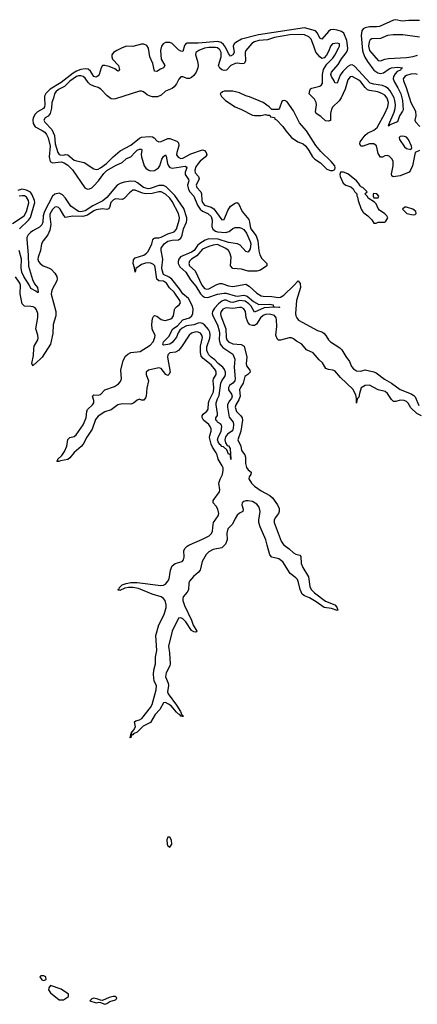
# Model space of a CAD drawing. Header units: inches. Extents: x 2106670 to 2322961, y 36024 to 224899.
# Tile 265 of 281: x 2255007 to 2258669, y 215777 to 224833. Entities that reach past the tile are written whole.
import ezdxf

# ---------------------------------------------------------------- set-up
doc = ezdxf.new("R2010")
doc.units = ezdxf.units.IN
doc.header["$MEASUREMENT"] = 0
doc.layers.add('C2251', color=7, linetype='Continuous')
doc.layers.add('C2252', color=7, linetype='Continuous')

msp = doc.modelspace()

# ---------------------------------------------------------------- linework, layer by layer
at = {"layer": 'C2251', "color": 5, "elevation": 40}
for points in [[(2256894.1, 220000), (2256870, 219975.6), (2256790, 219958.9), (2256750, 219937.7), (2256724.4, 219915.6), (2256687.3, 219850), (2256669.7, 219770), (2256652, 219748), (2256607.8, 219712.2), (2256572.2, 219670), (2256564.4, 219650), (2256560.9, 219590), (2256550.9, 219569.1), (2256514.1, 219525.9), (2256508.8, 219510), (2256510.9, 219490), (2256524.9, 219444.9), (2256588.8, 219310), (2256603.3, 219263.3), (2256638, 219210), (2256636.9, 219203.1), (2256630, 219198.9), (2256610, 219203), (2256590, 219215.9), (2256535.8, 219295.8), (2256510, 219322.6), (2256490, 219332.8), (2256470, 219328.4), (2256412, 219210), (2256378.1, 219070), (2256387.6, 219010), (2256393.9, 218910), (2256391, 218890), (2256355.4, 218824.6), (2256348.7, 218790), (2256374.7, 218730), (2256377.3, 218710), (2256369.2, 218650), (2256374, 218634), (2256451.2, 218530), (2256488.9, 218470), (2256500.6, 218440.6), (2256510, 218433), (2256510, 218422), (2256507.3, 218427.3), (2256490, 218428.4), (2256482.5, 218442.5), (2256470, 218447.1), (2256450, 218465.4), (2256401.1, 218521.1), (2256379, 218539), (2256350, 218553.7), (2256330.7, 218549.3), (2256296.4, 218490), (2256256, 218444), (2256210.8, 218369.2), (2256144.6, 218335.4), (2256090, 218279.3), (2256055.9, 218264.1), (2256050, 218257), (2256042, 218258), (2256033.4, 218246.6), (2256030, 218226.6), (2256022, 218230), (2256026.3, 218233.7), (2256030, 218261), (2256037.2, 218262.8), (2256035.1, 218270), (2256059.4, 218300.6), (2256072.2, 218327.8), (2256065.5, 218374.5), (2256077, 218383), (2256110, 218392.7), (2256132.9, 218407.1), (2256212.4, 218507.6), (2256225.6, 218534.4), (2256263.1, 218670), (2256265.7, 218710), (2256246.1, 218750), (2256238.9, 218810), (2256243.7, 218850), (2256258.8, 218910), (2256258.9, 218970), (2256269, 219031), (2256262.1, 219170), (2256290, 219268.1), (2256337.4, 219362.6), (2256354.7, 219425.3), (2256357.1, 219450), (2256347, 219490), (2256330.8, 219510.8), (2256310, 219524.8), (2256227.9, 219550), (2256101, 219601), (2256050, 219609.9), (2256010.5, 219609.5), (2255975.9, 219604), (2255930, 219584.5), (2255909.7, 219590), (2255922.8, 219597.2), (2255926.2, 219610), (2255950, 219634), (2255988.8, 219648.8), (2256030, 219655.4), (2256090, 219657), (2256307.8, 219627.8), (2256330, 219631.3), (2256350, 219642.5), (2256371.6, 219668.4), (2256382.7, 219690), (2256395.5, 219770), (2256411.1, 219808.9), (2256440.3, 219830), (2256502.9, 219850), (2256515.3, 219864.7), (2256520.5, 219890), (2256519.4, 219950), (2256530, 219972.5), (2256548.9, 219991.1), (2256564.1, 220000)], [(2257442.5, 220000), (2257490, 219967.4), (2257530, 219930.6), (2257550, 219916.8), (2257586.6, 219906.6), (2257597, 219897), (2257600.1, 219830), (2257615.6, 219795.6), (2257666.8, 219710), (2257680.3, 219620.3), (2257692.1, 219592.1), (2257721.9, 219561.9), (2257824.6, 219484.6), (2257910.2, 219450), (2257926.4, 219430), (2257937.3, 219402.7), (2257930, 219399), (2257877.5, 219417.5), (2257810, 219425.6), (2257738.1, 219478.1), (2257675.6, 219515.6), (2257630, 219533), (2257610, 219550), (2257590, 219592.4), (2257576.2, 219656.2), (2257564.2, 219684.2), (2257550, 219700.8), (2257499.2, 219739.2), (2257430, 219847.8), (2257392.9, 219872.9), (2257330, 219888.4), (2257310.9, 219910.9), (2257287.2, 220000)]]:
    msp.add_lwpolyline(points, dxfattribs=at)
at = {"layer": 'C2251', "color": 5, "elevation": 60}
for points in [[(2256390, 217314), (2256370, 217313.2), (2256362, 217290), (2256365.7, 217250), (2256370, 217236), (2256390, 217223.8), (2256407, 217250), (2256406.3, 217286.3)], [(2255230, 216039.3), (2255200.7, 216039.3), (2255191.3, 216030), (2255210, 216002.8), (2255230, 215994.8), (2255250, 216004.7), (2255248.7, 216030)], [(2255290, 215949.2), (2255274, 215930), (2255272.7, 215910), (2255290, 215883.8), (2255370, 215818), (2255410, 215818.8), (2255455.3, 215850), (2255455.3, 215870), (2255390, 215915.1)], [(2255868.4, 215848.4), (2255830, 215839), (2255770, 215813.2), (2255750, 215814), (2255725.6, 215825.6), (2255690, 215832.3), (2255671.1, 215828.9), (2255652, 215810), (2255710, 215790.8), (2255736.9, 215796.9), (2255750, 215794), (2255790, 215777.3), (2255810, 215783.8), (2255838, 215802), (2255890, 215818), (2255902, 215830), (2255899, 215839), (2255890, 215848)]]:
    msp.add_lwpolyline(points, close=True, dxfattribs=at)
at = {"layer": 'C2252', "color": 5}
for points, elevation in [([(2258690, 224824.5), (2258590, 224825.8), (2258530, 224818.3), (2258470, 224832.8), (2258450, 224828.8), (2258320.4, 224770), (2258294, 224766), (2258230, 224767.1), (2258190, 224758.2), (2258171.1, 224748.9), (2258157.8, 224730), (2258153, 224687), (2258164, 224550), (2258169.3, 224529.3), (2258186.9, 224486.9), (2258209, 224449), (2258269.2, 224369.2), (2258305.3, 224345.3), (2258330, 224339.1), (2258356.2, 224343.8), (2258410, 224381.8), (2258430, 224391), (2258490, 224397), (2258533.4, 224390), (2258519, 224381), (2258512.8, 224370), (2258484.7, 224355.3), (2258463.9, 224336.1), (2258449.7, 224310.3), (2258447.2, 224290), (2258457.7, 224257.7), (2258490, 224206.8), (2258516.1, 224150), (2258531.2, 224090), (2258537.4, 224002.6), (2258533.5, 223990), (2258503.7, 223950), (2258487.7, 223892.3), (2258415.1, 223864.9), (2258410, 223853.2), (2258403.5, 223863.5), (2258405.3, 223870), (2258456.8, 223983.2), (2258464.9, 224015.1), (2258466.8, 224050), (2258462.9, 224090), (2258454.9, 224114.9), (2258419.3, 224179.3), (2258399.6, 224199.6), (2258376.7, 224216.7), (2258350, 224228.4), (2258270, 224238.5), (2258235.7, 224250), (2258090, 224405), (2258070, 224417.6), (2258050, 224415.5), (2258030, 224402.9), (2257984.6, 224355.4), (2257958.8, 224321.2), (2257930, 224249.6), (2257910, 224252), (2257904.2, 224270), (2257877.3, 224310), (2257873.4, 224330), (2257878.9, 224350), (2257939.1, 224420.9), (2257970, 224472.4), (2258013.3, 224526.7), (2258025.7, 224550), (2258029.9, 224570), (2258020.2, 224640.2), (2257991.1, 224710), (2257970, 224723.5), (2257930, 224736.1), (2257897.5, 224742.5), (2257870, 224738.6), (2257850, 224724.6), (2257790, 224652.8), (2257770, 224663.8), (2257748.3, 224708.3), (2257729.9, 224729.9), (2257630, 224759.3), (2257206, 224694), (2257050, 224653.2), (2256996.6, 224623.4), (2256982.2, 224610), (2256974.3, 224590), (2256981.8, 224530), (2256971.4, 224510), (2256950, 224498.2), (2256930, 224521), (2256901.6, 224581.6), (2256884.3, 224604.3), (2256862.5, 224622.5), (2256833.1, 224633.1), (2256650, 224618.2), (2256550, 224616), (2256533, 224607), (2256524.7, 224595.3), (2256510, 224539.1), (2256490, 224542.2), (2256470, 224555.7), (2256410, 224612.6), (2256390, 224622.4), (2256350, 224621.8), (2256328.5, 224611.5), (2256312, 224590), (2256305.2, 224550), (2256310.4, 224470.4), (2256342.3, 224410), (2256330.4, 224390), (2256302.4, 224377.6), (2256270, 224355.3), (2256250, 224360.5), (2256234.5, 224430), (2256206.6, 224490), (2256194.4, 224570), (2256176.6, 224596.6), (2256150, 224607), (2256130, 224608.2), (2256050, 224586.5), (2255990, 224588.3), (2255950, 224574.9), (2255902.9, 224550), (2255871.6, 224530), (2255855.7, 224510), (2255854.4, 224490), (2255862.7, 224470), (2255916.6, 224410), (2255924.9, 224375.1), (2255917.4, 224362.6), (2255910, 224360.8), (2255881.8, 224381.8), (2255830, 224403.7), (2255790, 224412.6), (2255770, 224410.4), (2255756.8, 224390), (2255739.4, 224330), (2255730, 224315.9), (2255710, 224304.4), (2255690, 224311.1), (2255657.9, 224358), (2255636.3, 224376.3), (2255610, 224380.6), (2255570, 224373.4), (2255530, 224358.9), (2255499.7, 224340.3), (2255390, 224254.4), (2255286.9, 224193.1), (2255247.4, 224152.6), (2255236.6, 224130), (2255234.3, 224110), (2255239.6, 224050), (2255236.1, 224030), (2255224.8, 224015.2), (2255170, 223984.6), (2255150, 223964), (2255132.3, 223930), (2255128, 223910), (2255130, 223876.9), (2255148.9, 223848.9), (2255214.6, 223814.6), (2255237.2, 223797.2), (2255255.4, 223775.4), (2255270, 223747.7), (2255288.7, 223670), (2255277.1, 223570), (2255287.2, 223527.2), (2255310, 223517.6), (2255390, 223524.4), (2255416.6, 223516.6), (2255450, 223495.5), (2255493, 223453.1), (2255607.9, 223287.9), (2255630, 223274.1), (2255650, 223275.7), (2255670, 223285.2), (2255690, 223303.3), (2255733.9, 223350), (2255782.5, 223417.5), (2255810, 223446), (2255890, 223493.2), (2255950, 223518.3), (2255990, 223556.2), (2256030, 223572.9), (2256070, 223615.7), (2256090, 223631.9), (2256110, 223640.8), (2256130, 223641.6), (2256133.4, 223633.4), (2256125.7, 223594.3), (2256127.5, 223570), (2256154.6, 223490), (2256170, 223466.5), (2256190, 223450.9), (2256210, 223443.8), (2256250, 223446.9), (2256286.4, 223470), (2256299.1, 223490), (2256317.1, 223550), (2256330, 223573.5), (2256350, 223591.3), (2256357.5, 223577.5), (2256367.7, 223510), (2256376.4, 223490), (2256390, 223473.6), (2256410, 223467.5), (2256530, 223484.6), (2256540, 223480), (2256546.5, 223470), (2256531.1, 223430), (2256529.5, 223410), (2256562.3, 223362.3), (2256564.9, 223350), (2256553.2, 223310), (2256561.1, 223270), (2256572.8, 223250), (2256610, 223209.5), (2256646, 223126), (2256668.9, 223088.9), (2256690, 223072.9), (2256740.5, 223050), (2256770, 223023.7), (2256780.4, 222990), (2256775.2, 222930), (2256787, 222907), (2256809.4, 222889.4), (2256830, 222880.4), (2256904, 222876), (2256936.5, 222883.5), (2256970, 222911.1), (2256990, 222920.3), (2257030, 222920.1), (2257050, 222916.8), (2257070, 222901.9), (2257095.8, 222870), (2257130, 222793.8), (2257135.5, 222770), (2257130, 222724), (2257110, 222694.5), (2257090, 222702), (2257038.7, 222758.7), (2257012.3, 222772.3), (2256930, 222785), (2256835.3, 222815.3), (2256750, 222815.9), (2256715.8, 222804.2), (2256665.1, 222774.9), (2256644.7, 222755.3), (2256612.4, 222710), (2256590, 222694.1), (2256487.8, 222652.2), (2256471.5, 222630), (2256467.3, 222610), (2256467.8, 222590), (2256481.1, 222561.1), (2256536.7, 222510), (2256581.6, 222441.6), (2256630, 222382.8), (2256672.4, 222312.4), (2256690, 222292.6), (2256710, 222279.5), (2256740.9, 222279.1), (2256829.5, 222310), (2256890, 222317.6), (2256910, 222316.4), (2256990, 222292.6), (2257010, 222290.9), (2257070, 222298.3), (2257101.1, 222290), (2257160.7, 222240.7), (2257210, 222213.6), (2257310, 222215.9), (2257340.5, 222210), (2257341.1, 222201.1), (2257350.5, 222190.5), (2257402, 222190), (2257394.8, 222185.2), (2257349.9, 222189.9), (2257257.3, 222182.7), (2257170, 222144.1), (2257138.1, 222198.1), (2257118.8, 222218.8), (2257082.7, 222242.7), (2257030, 222249.2), (2256970, 222231.7), (2256950, 222234), (2256910, 222251.9), (2256890, 222253.1), (2256870, 222245.6), (2256839.3, 222220.7), (2256800.2, 222179.8), (2256782.9, 222150), (2256780.3, 222130), (2256784.4, 222110), (2256830, 222025.3), (2256845.1, 221970), (2256848.5, 221950), (2256843.4, 221890), (2256852.4, 221850), (2256877.5, 221817.5), (2256970, 221757.4), (2256989, 221710), (2256983.1, 221636.9), (2256992.4, 221530), (2256987.5, 221510), (2256970, 221490.8), (2256940.2, 221470), (2256930.1, 221450), (2256931.5, 221430), (2256957.3, 221390), (2256963.8, 221370), (2256959, 221350), (2256936.5, 221323.5), (2256921.4, 221290), (2256920.9, 221270), (2256936.4, 221176.4), (2256972.4, 221130), (2256976.5, 221110), (2256973.8, 221073.8), (2256970, 221060.9), (2256960.5, 221050), (2256919.5, 221020.5), (2256903.7, 220996.3), (2256896.4, 220970), (2256902, 220942), (2256918, 220918), (2256930, 220912.4), (2256946.8, 220890), (2256950.7, 220789.3), (2256948, 220828), (2256938, 220838), (2256930, 220838), (2256916.2, 220876.2), (2256884.4, 220904.4), (2256870, 220908.3), (2256860.7, 220920.7), (2256850, 220926), (2256836.2, 220950), (2256829.9, 220970), (2256834, 220990), (2256863.5, 221050), (2256867.4, 221090), (2256864.2, 221104.2), (2256855.6, 221115.6), (2256829.7, 221130), (2256823.1, 221143.1), (2256812.7, 221150), (2256814, 221170), (2256828.4, 221191.6), (2256829.8, 221210.2), (2256815, 221290), (2256817.8, 221310), (2256830, 221347.2), (2256845, 221375), (2256860.2, 221490), (2256868.7, 221510), (2256896.8, 221550), (2256903.6, 221570), (2256903.9, 221590), (2256894.8, 221614.8), (2256878.1, 221638.1), (2256834.5, 221670), (2256804, 221704), (2256769.9, 221730), (2256749.1, 221750), (2256738.4, 221770), (2256731.1, 221790), (2256730, 221822.8), (2256757.4, 221902.6), (2256761.2, 221930), (2256757.5, 221957.5), (2256744.6, 221984.6), (2256707.8, 222027.8), (2256690, 222039.9), (2256670, 222044.8), (2256650, 222042.8), (2256610, 222027.9), (2256543.1, 222016.9), (2256503.8, 221996.2), (2256482.6, 221977.3), (2256466.7, 221953.3), (2256450, 221913), (2256410, 221864.5), (2256390, 221849.9), (2256330, 221838), (2256324.6, 221844.6), (2256330, 221870.3), (2256379.4, 221920.6), (2256418.3, 221990), (2256461.7, 222018.4), (2256510, 222072.1), (2256570, 222091.8), (2256591, 222109), (2256600.6, 222130), (2256604.7, 222170), (2256598.3, 222198.3), (2256560.6, 222270), (2256510, 222310.4), (2256478.5, 222358.5), (2256406.7, 222446.7), (2256383.8, 222463.8), (2256332, 222490), (2256318.3, 222530), (2256316.3, 222550), (2256326.2, 222630), (2256309.8, 222710), (2256311, 222730), (2256337.7, 222770), (2256370, 222795), (2256410, 222806), (2256470, 222807.3), (2256490, 222823), (2256502.3, 222850), (2256515.4, 222910), (2256542.1, 222970), (2256546.5, 222990), (2256544.9, 223010), (2256517.3, 223097.3), (2256436.7, 223216.7), (2256356.3, 223296.3), (2256330, 223308.2), (2256290, 223307.8), (2256210, 223279.3), (2256190, 223277.3), (2256145.8, 223290), (2256092.8, 223332.8), (2256070, 223345.4), (2256030, 223347.5), (2255970, 223339.7), (2255932.6, 223327.4), (2255905.5, 223310), (2255810, 223197.6), (2255772.7, 223167.3), (2255679.2, 223120.8), (2255610, 223074), (2255570, 223065.2), (2255548.9, 223070), (2255479.1, 223119.1), (2255429.9, 223190), (2255401.8, 223221.8), (2255370, 223237), (2255330, 223229.3), (2255310, 223208.5), (2255234.1, 223070), (2255223.6, 223030), (2255218.6, 222970), (2255210, 222947.1), (2255190, 222923.9), (2255128.3, 222891.7), (2255105.4, 222874.6), (2255086.3, 222853.7), (2255074.2, 222830), (2255072.3, 222810), (2255086.1, 222670), (2255086.9, 222566.9), (2255123.5, 222443.5), (2255143.9, 222403.9), (2255170.2, 222370), (2255178.4, 222330), (2255176.5, 222323.5), (2255170, 222322.4), (2255155.8, 222335.8), (2255110, 222359.7), (2255095.4, 222395.4), (2255046.1, 222470), (2255026.6, 222510), (2255020.4, 222550), (2255024.1, 222630), (2255002, 222710)], 20), ([(2258690, 223631), (2258648.6, 223611.4), (2258624.3, 223490), (2258607.9, 223450), (2258592.8, 223430), (2258510, 223398.2), (2258469.3, 223389.3), (2258447.9, 223387.9), (2258435.5, 223395.5), (2258431.4, 223411.4), (2258447.7, 223490), (2258448.2, 223528.2), (2258437.9, 223550), (2258410, 223578.5), (2258390, 223584.7), (2258370, 223580.3), (2258350, 223568.2), (2258329.9, 223569.9), (2258310, 223603.6), (2258292.1, 223672.1), (2258270, 223692.3), (2258229.6, 223690.4), (2258169.8, 223669.8), (2258150, 223669.8), (2258139.1, 223690), (2258141.5, 223710), (2258190, 223772), (2258210, 223790.1), (2258270, 223817.3), (2258299.4, 223840.6), (2258371.1, 223970), (2258396.4, 224030), (2258402.7, 224070), (2258392.3, 224110), (2258370, 224137.2), (2258350, 224151.1), (2258306.3, 224170), (2258230, 224181.9), (2258210, 224189.2), (2258190, 224208.4), (2258150, 224261.2), (2258130, 224278), (2258070, 224308.9), (2258050, 224306.2), (2258030, 224280.5), (2258005, 224195), (2257966.8, 224113.2), (2257950, 224086.2), (2257891.3, 224030), (2257879.3, 224010), (2257870.9, 223970), (2257870, 223906), (2257850, 223898.3), (2257823.9, 223903.9), (2257781.6, 223941.6), (2257737.7, 223970), (2257730, 223984.5), (2257740.7, 224050), (2257738.9, 224070), (2257722, 224102), (2257673.7, 224150), (2257678.2, 224181.8), (2257684.6, 224195.4), (2257696.6, 224203.4), (2257770, 224220.5), (2257787.5, 224232.5), (2257794.9, 224250), (2257795.2, 224330), (2257805.4, 224374.6), (2257835.2, 224424.8), (2257890, 224479.1), (2257910, 224507.2), (2257944.2, 224570), (2257953.2, 224590), (2257951.6, 224610), (2257930, 224618.2), (2257888.2, 224610), (2257869.5, 224590), (2257854.4, 224545.6), (2257833.3, 224506.7), (2257810, 224481.3), (2257790, 224476.9), (2257770, 224491.3), (2257734.1, 224534.1), (2257717.4, 224590), (2257690, 224653.3), (2257670, 224674), (2257630, 224692.8), (2257590, 224698.1), (2257494.5, 224694.5), (2257352.3, 224670), (2257290, 224646.4), (2257210, 224642.4), (2257169.6, 224630.4), (2257146.1, 224613.9), (2257090, 224550.9), (2257084.1, 224530), (2257087.9, 224452.1), (2257073.8, 224430), (2257052.4, 224427.6), (2257010, 224433.6), (2256990, 224430.2), (2256952.2, 224410), (2256910.6, 224369.4), (2256890, 224366.5), (2256870, 224372), (2256850, 224385.8), (2256837.3, 224410), (2256861.8, 224490), (2256861.4, 224530), (2256850, 224556.7), (2256830, 224572.8), (2256810, 224578.4), (2256750, 224577.1), (2256708.1, 224570), (2256656.5, 224550), (2256630.2, 224530), (2256625.9, 224510), (2256645.7, 224450), (2256649.5, 224410), (2256647.5, 224390), (2256633.2, 224350), (2256610, 224319.8), (2256590, 224301.6), (2256570, 224291.6), (2256550, 224291.6), (2256510, 224307.7), (2256490, 224307.1), (2256472.9, 224287.1), (2256450, 224242.4), (2256430, 224215.8), (2256410, 224201), (2256350, 224176.9), (2256310, 224138.3), (2256275.4, 224124.6), (2256230, 224124.2), (2256208.9, 224128.9), (2256182.2, 224142.2), (2256148.5, 224168.5), (2256130, 224176.9), (2256110, 224176.3), (2255890, 224104), (2255870, 224102), (2255850, 224106.3), (2255813.5, 224133.5), (2255755.3, 224195.3), (2255729.8, 224209.8), (2255690, 224220.3), (2255656.6, 224236.6), (2255636.1, 224256.1), (2255610, 224296.3), (2255590.8, 224310.8), (2255570, 224316), (2255550, 224315.9), (2255530, 224309.6), (2255470, 224267.8), (2255420.3, 224219.7), (2255365.1, 224190), (2255341, 224170), (2255326.7, 224150), (2255317.7, 224110), (2255302.2, 224070), (2255299.9, 224020.1), (2255288.7, 223971.3), (2255270, 223946), (2255241.6, 223930), (2255230.4, 223910), (2255239.5, 223890), (2255303.2, 223823.2), (2255316.8, 223796.8), (2255326.3, 223766.3), (2255332.6, 223690), (2255356.8, 223610), (2255370, 223593.2), (2255378.4, 223590), (2255410, 223588.3), (2255430, 223592.6), (2255450, 223588.8), (2255510, 223541.7), (2255530, 223533.5), (2255600.9, 223520.9), (2255690, 223460.8), (2255710, 223455.4), (2255730, 223459.5), (2255750, 223470.1), (2255807, 223510), (2255867.6, 223572.4), (2255933.7, 223626.3), (2256030, 223677.3), (2256110, 223744.7), (2256130, 223753.1), (2256198.2, 223758.2), (2256230, 223756), (2256246.8, 223746.8), (2256270, 223719.6), (2256290, 223711), (2256310, 223712.9), (2256370, 223739.4), (2256390, 223739.8), (2256455.5, 223715.5), (2256470, 223700.3), (2256473.5, 223673.5), (2256453.2, 223610), (2256451.8, 223590), (2256467.2, 223567.2), (2256490, 223556.6), (2256510, 223558), (2256582.2, 223597.8), (2256690, 223635.8), (2256710.1, 223630.1), (2256724.2, 223610), (2256731, 223589), (2256717.8, 223570), (2256670, 223532.8), (2256650, 223509.9), (2256630, 223478.3), (2256620.1, 223450), (2256624, 223424), (2256652.5, 223390), (2256658.5, 223370), (2256633.5, 223310), (2256639.8, 223290), (2256676.1, 223250), (2256682.2, 223230), (2256685, 223170), (2256691.9, 223150), (2256710, 223127.8), (2256770, 223107.2), (2256793.7, 223093.7), (2256870, 222991.8), (2256890, 222994.9), (2256922.7, 223077.3), (2256950, 223116.8), (2256990, 223145.3), (2257010, 223150.2), (2257023.5, 223143.5), (2257057.3, 223070), (2257116, 222996), (2257124.4, 222970), (2257128.3, 222930), (2257136.7, 222910), (2257184.9, 222844.9), (2257199.7, 222799.7), (2257208.3, 222708.3), (2257217.2, 222670), (2257236.7, 222636.7), (2257283.9, 222590), (2257283.9, 222570), (2257225.4, 222530), (2257190, 222518.8), (2257110, 222520.8), (2257050, 222537.4), (2256970, 222544), (2256949.2, 222570), (2256954.2, 222650), (2256942, 222690), (2256930.8, 222710), (2256907, 222727), (2256830, 222764.3), (2256790, 222759.9), (2256750, 222747.8), (2256690, 222721.2), (2256638.7, 222661.2), (2256588.5, 222630), (2256570, 222612.2), (2256563.5, 222590), (2256572.3, 222570), (2256622.9, 222522.9), (2256685, 222390), (2256710, 222359.6), (2256730, 222353.7), (2256750, 222358.7), (2256821.4, 222398.6), (2256850, 222407.8), (2256870, 222407.7), (2256930, 222385.5), (2256970, 222379.2), (2257090, 222399.4), (2257121.8, 222381.8), (2257190, 222316.3), (2257230, 222294.3), (2257250, 222289.3), (2257330, 222287.8), (2257390, 222278.5), (2257410, 222280.5), (2257440.9, 222299.1), (2257532.6, 222387.4), (2257570.3, 222430.3), (2257590, 222407.3), (2257594.4, 222370), (2257557.9, 222250), (2257548.6, 222130), (2257550.1, 222110.1), (2257558.2, 222090), (2257576.3, 222070), (2257607.1, 222050), (2257750, 221974), (2257790, 221960.8), (2257808.5, 221948.5), (2257828, 221928), (2257850, 221888.5), (2257868.5, 221870), (2257954.6, 221814.6), (2257975.3, 221795.3), (2258010, 221734.3), (2258043.9, 221690), (2258062.9, 221642.9), (2258080.8, 221620.8), (2258110, 221603), (2258150, 221601), (2258190, 221613.2), (2258270, 221593.5), (2258290, 221584.2), (2258366.1, 221526.1), (2258430.6, 221490.6), (2258510.4, 221430.4), (2258611.3, 221391.3), (2258636.7, 221376.7), (2258650, 221363.6), (2258684.4, 221284.4)], 40), ([(2258688.6, 224671.4), (2258534.5, 224694.5), (2258447.1, 224692.9), (2258393.2, 224686.8), (2258330, 224658.7), (2258250, 224655.7), (2258233.4, 224646.6), (2258224.6, 224630), (2258220.5, 224590), (2258228.1, 224550), (2258310, 224456.1), (2258330, 224454.7), (2258369.3, 224470.7), (2258402.9, 224477.2), (2258570, 224484.6), (2258630, 224493.8), (2258670, 224505.5)], 40), ([(2258672, 224330), (2258650, 224333.9), (2258610, 224331.1), (2258570, 224318.5), (2258553.2, 224310), (2258538.9, 224290), (2258541.2, 224270), (2258567.9, 224207.9), (2258610.7, 224070), (2258651.4, 223990), (2258654, 223950), (2258646.4, 223910), (2258652.2, 223892.2), (2258693.4, 223850)], 40), ([(2256564.1, 220000), (2256570, 220003.4), (2256690, 220054.2), (2256753.1, 220086.9), (2256774.2, 220105.8), (2256783.5, 220130), (2256787.8, 220190), (2256793.4, 220210), (2256834.2, 220270), (2256841.8, 220290), (2256832.5, 220330), (2256817.2, 220357.2), (2256788.8, 220390), (2256787.4, 220410), (2256845.7, 220490), (2256849.5, 220510), (2256842, 220570), (2256852.7, 220607.3), (2256875.6, 220650), (2256881.5, 220690), (2256879.5, 220710), (2256872.3, 220730), (2256835, 220790), (2256826.9, 220830), (2256817.7, 220850), (2256782.5, 220902.5), (2256769.9, 220930), (2256756.3, 220990), (2256756.9, 221010), (2256769.2, 221050), (2256770.3, 221070), (2256762.7, 221090), (2256748.1, 221110), (2256698.5, 221150), (2256686.8, 221173.2), (2256687.1, 221190), (2256695.6, 221204.4), (2256730, 221232.7), (2256742.8, 221250), (2256746.8, 221310), (2256752.3, 221330), (2256791.8, 221410), (2256794.3, 221450), (2256788.6, 221510), (2256793.4, 221530), (2256816, 221570), (2256817.7, 221590), (2256809.9, 221610), (2256770, 221658.2), (2256695.5, 221715.5), (2256679.2, 221739.2), (2256672.1, 221772.1), (2256672.1, 221830), (2256689.9, 221910), (2256684.2, 221930), (2256671.6, 221950), (2256650, 221960.2), (2256630, 221960.6), (2256590, 221949.8), (2256567.1, 221930), (2256496.8, 221823.2), (2256470.1, 221789.9), (2256443.5, 221776.5), (2256390, 221769.8), (2256370, 221750.7), (2256367.1, 221730), (2256391.5, 221590), (2256381.7, 221570), (2256370, 221561.8), (2256353.6, 221570), (2256310, 221626), (2256290, 221630.5), (2256192.1, 221608), (2256171.7, 221590), (2256173.2, 221570), (2256193.1, 221510), (2256177.1, 221442.9), (2256172.9, 221370), (2256166.2, 221353.8), (2256150, 221334.3), (2256130, 221334.3), (2256110, 221342), (2256090, 221332.8), (2256054.8, 221305.2), (2256030, 221297.9), (2255950, 221299.2), (2255910, 221291.4), (2255850, 221243.8), (2255790, 221224.9), (2255730, 221185.6), (2255705.4, 221154.6), (2255674.1, 221065.9), (2255625.8, 220994.2), (2255592.6, 220930), (2255573.1, 220906.9), (2255507.7, 220852.3), (2255470, 220804.2), (2255450, 220786.5), (2255384.1, 220775.9), (2255368.8, 220768.8), (2255348.4, 220770), (2255359.1, 220780.9), (2255359.7, 220790), (2255395.3, 220824.7), (2255419.6, 220860.4), (2255440.2, 220910), (2255450, 220972.7), (2255470, 220989.1), (2255510, 220999.7), (2255526.2, 221013.8), (2255593.1, 221106.9), (2255618.5, 221170), (2255624.4, 221230), (2255632.1, 221247.9), (2255676.1, 221290), (2255690.5, 221310), (2255691.3, 221330), (2255677.6, 221370), (2255682.5, 221377.5), (2255690, 221381.2), (2255730, 221378.3), (2255750, 221384.4), (2255792.4, 221427.6), (2255880.7, 221459.3), (2255917.1, 221482.9), (2255935, 221505), (2255945.6, 221530), (2255939, 221610), (2255961.1, 221698.9), (2255982.2, 221737.8), (2256003, 221757), (2256030, 221772), (2256117.4, 221782.6), (2256210, 221840.1), (2256235.3, 221870), (2256252.8, 221910), (2256254.6, 221930), (2256232.5, 221972.5), (2256228.4, 221990), (2256225.5, 222030), (2256230, 222084.7), (2256238.1, 222101.9), (2256250, 222111), (2256270, 222105.8), (2256310, 222075.3), (2256330, 222068.1), (2256350, 222067.2), (2256398.2, 222081.8), (2256412, 222090), (2256424, 222110), (2256432.9, 222167.1), (2256439.5, 222180.5), (2256450, 222193.5), (2256475.1, 222210), (2256488.9, 222230), (2256482.3, 222250), (2256430, 222327.1), (2256386.7, 222366.7), (2256358.3, 222410), (2256330, 222427.8), (2256290, 222431.7), (2256270, 222446), (2256254.6, 222554.6), (2256250.3, 222570.3), (2256240.2, 222580.2), (2256214.2, 222594.2), (2256190, 222597.4), (2256165.8, 222594.2), (2256130, 222581.5), (2256076.3, 222543.7), (2256070, 222509.7), (2256064.9, 222550), (2256053.1, 222590), (2256055.8, 222624.3), (2256070, 222643.8), (2256150, 222668.4), (2256175.1, 222684.9), (2256190, 222701.1), (2256225.2, 222770), (2256232.8, 222807.2), (2256241, 222819), (2256254.2, 222825.8), (2256290, 222827.9), (2256310, 222834.1), (2256370, 222863.4), (2256430, 222883.1), (2256450, 222906), (2256476.4, 222990), (2256478.2, 223010), (2256470.3, 223050), (2256410, 223160.6), (2256389.1, 223190), (2256350, 223227.5), (2256310, 223249.1), (2256290, 223249.9), (2256226, 223234), (2256170, 223232.2), (2256137.7, 223237.7), (2256070, 223263.5), (2256050, 223264.7), (2256018.7, 223241.3), (2255970, 223188.3), (2255950, 223180.4), (2255890, 223184.8), (2255870, 223174.9), (2255846.9, 223150), (2255834.2, 223105.8), (2255825.6, 223094.4), (2255810, 223087.6), (2255770, 223093.7), (2255710, 223083.5), (2255690, 223076.4), (2255630, 223035.3), (2255590, 223022.6), (2255493.7, 223026.3), (2255430, 223014.3), (2255413.3, 223033.3), (2255378.9, 223090), (2255364.3, 223104.3), (2255350, 223112.5), (2255330, 223108.4), (2255310, 223088.3), (2255285.2, 223045.2), (2255283.7, 223023.7), (2255294.7, 222950), (2255283.5, 222896.5), (2255264.8, 222855.2), (2255222, 222798), (2255208.9, 222771.1), (2255199.2, 222710), (2255176.5, 222650), (2255175.3, 222630), (2255181.5, 222610), (2255195.3, 222590), (2255223.8, 222570), (2255272.1, 222552.1), (2255297.4, 222537.4), (2255330, 222500.3), (2255347.8, 222470), (2255352.1, 222450), (2255348.8, 222430), (2255306.8, 222350), (2255298.9, 222330), (2255297.5, 222310), (2255339.9, 222150), (2255339.1, 222110), (2255314.4, 222030), (2255313, 221947), (2255291.6, 221848.4), (2255215.3, 221730), (2255150, 221667.9), (2255138, 221662), (2255130, 221649.7), (2255120.4, 221660.4), (2255119.7, 221670), (2255134.5, 221745.5), (2255136.4, 221810), (2255141.1, 221830), (2255172.9, 221887.1), (2255175.8, 221904.2), (2255174.2, 221930), (2255155.7, 221990), (2255172.8, 222092.8), (2255174.7, 222130), (2255163.3, 222163.3), (2255150, 222183.2), (2255130, 222192.9), (2255110, 222196.2), (2255050, 222198.8), (2255030, 222219.6), (2255012.7, 222312.7), (2255015, 222390), (2255008.7, 222410), (2254969.4, 222469.4)], 40), ([(2255005.1, 222910), (2255089.6, 222990.4), (2255107, 223013), (2255145, 223150), (2255144.3, 223170), (2255122.2, 223222.2), (2255105.1, 223245.1), (2255070, 223265.8), (2255027.3, 223272.7), (2254990, 223261.8)], 20), ([(2254942.1, 222957.9), (2255047.9, 223030), (2255070, 223067.3), (2255089.9, 223149.9), (2255087.7, 223170), (2255070, 223202), (2255050, 223212.6), (2255030, 223214.2), (2255003.6, 223210)], 40), ([(2258707.6, 221190), (2258663.5, 221210), (2258610, 221263.7), (2258585.4, 221305.4), (2258570, 221320.2), (2258549.2, 221329.2), (2258510, 221333.2), (2258470, 221320.8), (2258450, 221320.7), (2258430, 221339.8), (2258394.3, 221394.3), (2258372.9, 221412.9), (2258308.6, 221428.6), (2258230, 221472.2), (2258190.2, 221469.8), (2258153.4, 221446.6), (2258135.8, 221395.8), (2258130, 221362), (2258118, 221350), (2258110.6, 221329.4), (2258110, 221306), (2258109.1, 221350), (2258102.8, 221382.8), (2258074, 221434), (2257963, 221543), (2257910, 221602.5), (2257890, 221610.9), (2257850, 221615.8), (2257825.9, 221625.9), (2257796, 221676), (2257764.7, 221704.7), (2257710.4, 221770.4), (2257650, 221797), (2257604.9, 221850), (2257555.1, 221875.1), (2257530, 221896.9), (2257510, 221906.4), (2257490, 221906.9), (2257410, 221884.3), (2257390, 221886.3), (2257377.3, 221897.3), (2257367.1, 221930), (2257375.1, 222010), (2257371.5, 222071.5), (2257368.2, 222090), (2257352.9, 222112.9), (2257310, 222125.9), (2257270, 222121.5), (2257250, 222113.6), (2257223.7, 222090), (2257186.6, 222033.4), (2257170, 222021.7), (2257150, 222019.4), (2257127.6, 222027.6), (2257108, 222050), (2257093.4, 222093.5), (2257085.2, 222150), (2257070, 222174.5), (2257050, 222184.6), (2257030, 222187.1), (2256970, 222176.7), (2256910, 222181.8), (2256879.4, 222170), (2256862.7, 222150), (2256856.3, 222130), (2256858.7, 222110), (2256907, 221990), (2256909.4, 221910), (2256914.8, 221890), (2256931, 221870), (2256970, 221850.6), (2257046.5, 221846.5), (2257073.7, 221830), (2257098.6, 221730), (2257091.7, 221670), (2257095.5, 221650), (2257126, 221610), (2257128.6, 221590), (2257109.3, 221570), (2257079.4, 221550), (2257065.8, 221490), (2257039.2, 221450), (2257032.8, 221430), (2257037.5, 221370), (2257024.7, 221335.3), (2256997.9, 221290), (2256992.5, 221270), (2257004, 221230), (2257042.7, 221190), (2257055.6, 221170), (2257058.8, 221150), (2257045, 221050), (2257014.7, 220970), (2257042.2, 220910), (2257051.3, 220870), (2257079.2, 220830), (2257087.7, 220810), (2257087.5, 220750), (2257095, 220715), (2257110, 220692.6), (2257137.6, 220670), (2257134.9, 220650), (2257121.5, 220630), (2257116.8, 220610), (2257141.1, 220570), (2257170, 220541.3), (2257230, 220499.4), (2257310, 220455.8), (2257335.4, 220435.4), (2257382.4, 220370), (2257396.3, 220336.3), (2257397.2, 220310), (2257390.1, 220290), (2257359.9, 220250), (2257352.2, 220230), (2257352.1, 220210), (2257415.4, 220035.4), (2257441, 220001), (2257442.5, 220000)], 40), ([(2257287.2, 220000), (2257273.9, 220050), (2257222.7, 220170), (2257210.3, 220210), (2257208.6, 220230), (2257222.2, 220310), (2257213.7, 220350), (2257190, 220376.6), (2257150, 220400.4), (2257110, 220409.2), (2257090, 220409.1), (2257070, 220401.5), (2257056.2, 220390), (2257051.5, 220370), (2257064, 220330), (2257063.1, 220310), (2257030, 220294.9), (2257010, 220274.9), (2256990, 220245.8), (2256966.1, 220193.9), (2256924.6, 220150), (2256915.2, 220110), (2256917.6, 220050), (2256904, 220010), (2256894.1, 220000)], 40)]:
    msp.add_lwpolyline(points, dxfattribs=dict(at, elevation=elevation))
for points, elevation in [([(2256970, 224175.3), (2256890, 224175.3), (2256874, 224170), (2256854, 224150), (2256865.4, 224125.4), (2256902, 224090), (2256990, 224031), (2257050, 224006.8), (2257150, 223956), (2257170.9, 223950.9), (2257228.9, 223951.1), (2257270, 223962), (2257290, 223954), (2257310, 223954), (2257318, 223938), (2257352.7, 223932.7), (2257358, 223918), (2257372.7, 223912.7), (2257431, 223851), (2257458, 223810), (2257511, 223750), (2257570, 223711), (2257618, 223690), (2257641, 223670), (2257670.9, 223630.9), (2257704.7, 223570), (2257724.7, 223550), (2257776.8, 223516.8), (2257836.8, 223456.8), (2257870, 223446), (2257890, 223446.8), (2257910, 223454), (2257914, 223470), (2257909.2, 223490), (2257875.1, 223530), (2257780.5, 223620.5), (2257735.9, 223675.9), (2257649.6, 223810), (2257584.7, 223884.7), (2257542.6, 223962.6), (2257530, 223996), (2257470, 224077.2), (2257450, 224088.7), (2257430, 224088), (2257421, 224079), (2257399.6, 224020.4), (2257390, 224006), (2257330, 224006), (2257306, 224030), (2257248, 224070), (2257124.7, 224124.7), (2257090, 224134), (2257030, 224159)], 60), ([(2258530, 223762.4), (2258510, 223757.4), (2258502.6, 223750), (2258505, 223730), (2258550, 223664.5), (2258570, 223647.5), (2258610, 223639.3), (2258619.6, 223650), (2258615.8, 223670), (2258588.7, 223730), (2258570, 223751.2), (2258550, 223759.1)], 40), ([(2257990, 223431.8), (2257962, 223430), (2257956, 223410), (2257958.8, 223390), (2257984.7, 223330), (2258010, 223311.3), (2258055.3, 223295.3), (2258076.9, 223276.9), (2258090, 223254), (2258112, 223232), (2258112.7, 223212.7), (2258119.6, 223199.6), (2258124.7, 223170), (2258151.3, 223090), (2258166.4, 223066.4), (2258175.3, 223055.3), (2258212, 223030), (2258250, 222992), (2258270, 222962), (2258290, 222962), (2258310, 222972), (2258370, 222972), (2258380.4, 222979.6), (2258398, 223010), (2258388.7, 223030), (2258370, 223048.7), (2258321.5, 223081.5), (2258310, 223095.3), (2258290, 223138), (2258275.3, 223155.3), (2258218, 223190), (2258210, 223206), (2258186, 223230), (2258206, 223250), (2258166, 223290), (2258154, 223294), (2258144, 223304), (2258128.7, 223330), (2258108.7, 223350), (2258030, 223414)], 60), ([(2258270, 223235.3), (2258262, 223230), (2258262, 223210), (2258270, 223194), (2258310, 223194), (2258315.3, 223210), (2258295.3, 223230)], 60), ([(2258570, 223108), (2258552.7, 223107.3), (2258534, 223090), (2258574, 223050), (2258630, 223038), (2258650, 223042), (2258658, 223050), (2258655.3, 223070), (2258628, 223090)], 60)]:
    msp.add_lwpolyline(points, close=True, dxfattribs=dict(at, elevation=elevation))

doc.saveas('drawing.dxf')
